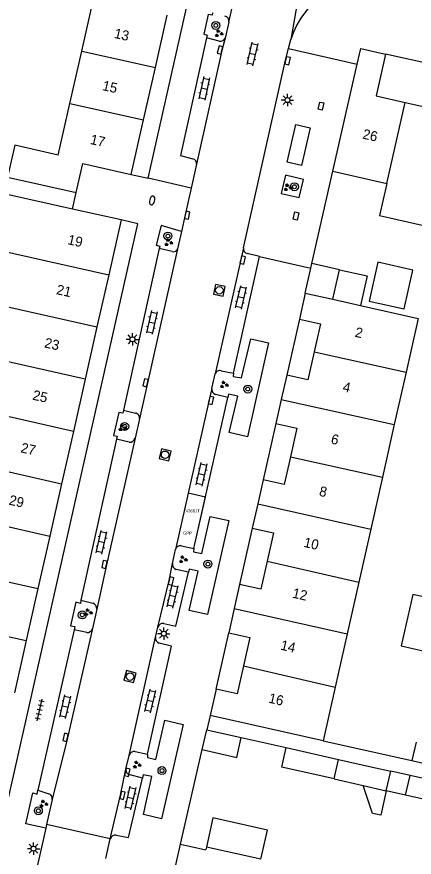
# Model space of a CAD drawing. Extents: x 128000 to 131008, y 398996 to 402500.
# Drawn here: x 128979.2 to 129019.3, y 399151.7 to 399236.4 of the extents above; entities that cross this region are included whole.
import ezdxf

# ---------------------------------------------------------------- set-up
doc = ezdxf.new("R2010")
doc.units = 0
for name, color, linetype in [('bp-anno-kenteken', 7, 'Continuous'), ('bp-grn-parkeervak', 7, 'Continuous'), ('gg-afsc-erfafscheiding', 7, 'Continuous'), ('gg-afsc-muur', 7, 'Continuous'), ('gg-anno-huisnummerreeks BGT', 7, 'Continuous'), ('gg-bbg-abri', 7, 'Continuous'), ('gg-bbg-bijgebouw', 7, 'Continuous'), ('gg-bbg-gedigitaliseerde bebouwing', 7, 'Continuous'), ('gg-bbg-gedigitaliseerde bijgebouw', 7, 'Continuous'), ('gg-bbg-hoofdgebouw', 7, 'Continuous'), ('gg-bbg-luifel en loopbrug', 7, 'Continuous'), ('gg-bbg-tussenscheiding', 7, 'Continuous'), ('gg-knt-verharding', 7, 'Continuous'), ('gg-knt-verharding nz', 7, 'Continuous'), ('gt-grn-weggrens', 7, 'Continuous'), ('gt-symb-boom', 7, 'Continuous'), ('gt-symb-brandkraan', 7, 'Continuous'), ('gt-symb-groenvak', 7, 'Continuous'), ('gt-symb-klinker verharding', 7, 'Continuous'), ('gt-symb-kolk', 7, 'Continuous'), ('gt-symb-kolk center center', 7, 'Continuous'), ('gt-symb-lichtmast', 7, 'Continuous'), ('gt-symb-rioolschacht', 7, 'Continuous'), ('gt-symb-tegel verharding', 7, 'Continuous'), ('kenmerkpunt gehandicapten parkeerplaats', 7, 'Continuous')]:
    doc.layers.add(name, color=color, linetype=linetype)

# ---------------------------------------------------------------- blocks, each defined once
blk = doc.blocks.new('gt0-KOLK')
at = {"layer": 'gt-symb-kolk'}
blk.add_lwpolyline([(0, 0), (0.375, 0), (0.375, 0.4), (-0.375, 0.4), (-0.375, 0), (0, 0)], dxfattribs=at)
blk = doc.blocks.new('gt0-KL1')
at = {"layer": 'gt-symb-klinker verharding'}
for p, q in [((-1.15, 0.3), (1.15, 0.3)), ((-1, -0.3), (-1, 0.3)), ((-0.5, 0.3), (-0.5, 0.45)), ((0, -0.3), (0, 0.3)), ((0.5, 0.3), (0.5, 0.45)), ((1, -0.3), (1, 0.3)), ((-1.15, -0.3), (1.15, -0.3)), ((-0.5, -0.45), (-0.5, -0.3)), ((0.5, -0.45), (0.5, -0.3))]:
    blk.add_line(p, q, dxfattribs=at)
blk = doc.blocks.new('gt0-LMAST')
at = {"layer": 'gt-symb-lichtmast'}
for p, q in [((-0.182, 0.173), (-0.447, 0.438)), ((-0.005, 0.246), (-0.005, 0.621)), ((0.172, 0.173), (0.437, 0.438)), ((-0.255, -0.004), (-0.63, -0.004)), ((-0.182, -0.181), (-0.447, -0.446)), ((-0.005, -0.254), (-0.005, -0.629)), ((0.437, -0.446), (0.172, -0.181)), ((0.245, -0.004), (0.62, -0.004))]:
    blk.add_line(p, q, dxfattribs=at)
blk.add_circle((-0.005, -0.004), 0.25, dxfattribs=at)
blk = doc.blocks.new('gt0-GRVAK')
at = {"layer": 'gt-symb-groenvak'}
for p, q in [((-0.11, 0.189), (-0.228, 0.24)), ((-0.182, 0.153), (0.088, 0.153)), ((-0.091, 0.211), (-0.156, 0.322)), ((-0.047, 0.214), (-0.047, 0.393)), ((-0.004, 0.211), (0.061, 0.322)), ((0.015, 0.189), (0.133, 0.24)), ((0.262, -0.052), (0.197, 0.059)), ((0.305, -0.049), (0.305, 0.13)), ((0.349, -0.052), (0.414, 0.059)), ((-0.245, -0.228), (-0.363, -0.177)), ((-0.318, -0.264), (-0.047, -0.264)), ((-0.226, -0.206), (-0.291, -0.095)), ((-0.183, -0.203), (-0.183, -0.024)), ((-0.139, -0.206), (-0.074, -0.095)), ((-0.12, -0.228), (-0.002, -0.177)), ((0.243, -0.074), (0.125, -0.023)), ((0.17, -0.11), (0.441, -0.11)), ((0.368, -0.074), (0.486, -0.023))]:
    blk.add_line(p, q, dxfattribs=at)
blk = doc.blocks.new('gt0-BOOM')
at = {"layer": 'gt-symb-boom'}
for radius in [0.4, 0.2]:
    blk.add_circle((0, 0), radius, dxfattribs=at)
blk = doc.blocks.new('gt0-KOLKCC')
at = {"layer": 'gt-symb-kolk center center'}
blk.add_lwpolyline([(-0.375, 0.2), (0.375, 0.2), (0.375, -0.2), (-0.375, -0.2)], close=True, dxfattribs=at)
blk = doc.blocks.new('gt0-RS')
at = {"layer": 'gt-symb-rioolschacht'}
blk.add_lwpolyline([(-0.5, -0.5), (0.5, -0.5), (0.5, 0.5), (-0.5, 0.5)], close=True, dxfattribs=at)
blk.add_circle((0, 0), 0.375, dxfattribs=at)
blk = doc.blocks.new('gt0-BR')
at = {"layer": 'gt-symb-brandkraan'}
for centre, radius, start, end in [((-0.244, 0), 0.206, 107.56694, 252.43307), ((0.599, -2.664), 3, 106.89205, 107.56694), ((0, -0.691), 0.938, 73.10799, 106.89205), ((-0.599, -2.664), 3, 72.43309, 73.10799), ((0.244, 0), 0.206, 287.56695, 72.43309), ((0.599, 2.664), 3, 252.43307, 253.10797), ((0, 0.691), 0.938, 253.10797, 286.89206), ((-0.599, 2.664), 3, 286.89206, 287.56695)]:
    blk.add_arc(centre, radius, start, end, dxfattribs=at)
blk = doc.blocks.new('gt0-TEG1')
at = {"layer": 'gt-symb-tegel verharding'}
for p, q in [((-1.125, 0), (1.125, 0)), ((-0.9, -0.25), (-0.9, 0.25)), ((-0.45, -0.25), (-0.45, 0.25)), ((0, -0.25), (0, 0.25)), ((0.45, -0.25), (0.45, 0.25)), ((0.9, -0.25), (0.9, 0.25))]:
    blk.add_line(p, q, dxfattribs=at)

msp = doc.modelspace()

# ---------------------------------------------------------------- linework, layer by layer
at = {"layer": 'bp-grn-parkeervak'}
msp.add_lwpolyline([(128995.827, 399183.095), (128997.074, 399182.847), (128998.241, 399188.017), (128996.506, 399188.407), (128995.232, 399182.738)], dxfattribs=at)
msp.add_arc((128995.708, 399182.619), 0.491, 75.96146, 165.96605, dxfattribs=at)
at = {"layer": 'gg-afsc-erfafscheiding'}
msp.add_line((129010.097, 399163.463), (129019.045, 399161.474), dxfattribs=at)
at = {"layer": 'gg-afsc-muur'}
for p, q in [((129008.982, 399211.534), (129011.09, 399220.83)), ((129001.848, 399163.791), (129006.381, 399162.776)), ((128995.723, 399153.062), (128997.928, 399162.582))]:
    msp.add_line(p, q, dxfattribs=at)
at = {"layer": 'gg-bbg-abri'}
msp.add_lwpolyline([(129007.358, 399225.549), (129008.802, 399225.197), (129007.936, 399221.412), (129006.475, 399221.752), (129007.358, 399225.549)], dxfattribs=at)
at = {"layer": 'gg-bbg-bijgebouw'}
for p, q in [((129011.09, 399207.942), (129011.762, 399210.917)), ((128997.928, 399162.582), (128998.379, 399164.57)), ((128998.379, 399164.57), (129001.848, 399163.791)), ((129006.381, 399162.776), (129011.65, 399161.591))]:
    msp.add_line(p, q, dxfattribs=at)
for points in [[(129011.762, 399210.917), (129014.532, 399210.292), (129013.86, 399207.317)], [(129011.65, 399161.591), (129015.063, 399160.823), (129016.917, 399160.411)]]:
    msp.add_lwpolyline(points, dxfattribs=at)
at = {"layer": 'gg-bbg-gedigitaliseerde bebouwing'}
for p, q in [((128985.782, 399232.926), (128986.967, 399238.192)), ((128984.6, 399227.668), (128985.782, 399232.926)), ((128983.428, 399222.461), (128984.6, 399227.668)), ((129015.781, 399216.394), (129021.121, 399215.182))]:
    msp.add_line(p, q, dxfattribs=at)
at = {"layer": 'gg-bbg-gedigitaliseerde bijgebouw'}
for p, q in [((129016.47, 399158.432), (129016.917, 399160.411)), ((129018.415, 399157.993), (129018.856, 399159.979)), ((129022.193, 399159.238), (129018.856, 399159.979)), ((129011.205, 399159.621), (129014.153, 399158.955)), ((129014.153, 399158.955), (129016.47, 399158.432)), ((129021.745, 399157.253), (129018.415, 399157.993))]:
    msp.add_line(p, q, dxfattribs=at)
for points in [[(129018.261, 399206.977), (129019.127, 399210.882), (129015.613, 399211.661), (129014.747, 399207.756), (129018.261, 399206.977)], [(128997.928, 399162.582), (129001.4, 399161.794), (129001.848, 399163.791)], [(129011.205, 399159.621), (129005.937, 399160.811), (129006.381, 399162.776)]]:
    msp.add_lwpolyline(points, dxfattribs=at)
at = {"layer": 'gg-bbg-hoofdgebouw'}
for p, q in [((128993.208, 399231.279), (128994.395, 399236.545)), ((129013.534, 399231.629), (129013.89, 399233.201)), ((129013.89, 399233.201), (129016.38, 399232.63)), ((129011.09, 399220.83), (129013.534, 399231.629)), ((128992.023, 399226.022), (128993.208, 399231.279)), ((128990.78, 399220.511), (128992.023, 399226.022)), ((129011.09, 399220.83), (129016.517, 399219.61)), ((128978.31, 399220.234), (128985.24, 399218.681)), ((129016.517, 399219.61), (129015.781, 399216.394)), ((128984.871, 399217.026), (128978.118, 399218.541)), ((128989.75, 399215.931), (128984.871, 399217.026)), ((128989.75, 399215.931), (128988.503, 399210.403)), ((128988.503, 399210.403), (128987.322, 399205.165)), ((129008.31, 399208.57), (129007.72, 399205.95)), ((129008.31, 399208.57), (129011.09, 399207.942)), ((128987.322, 399205.165), (128986.132, 399199.888)), ((129006.44, 399200.29), (129005.889, 399197.852)), ((129018.465, 399200.586), (129017.277, 399195.315)), ((128986.132, 399199.888), (128984.947, 399194.632)), ((129005.889, 399197.852), (129005.34, 399195.421)), ((129017.277, 399195.315), (129016.081, 399190.011)), ((128984.947, 399194.632), (128983.757, 399189.356)), ((128983.757, 399189.356), (128982.57, 399184.089)), ((129004.07, 399189.75), (129003.52, 399187.32)), ((129016.081, 399190.011), (129014.902, 399184.78)), ((129003.52, 399187.32), (129002.97, 399184.89)), ((129014.902, 399184.78), (129013.698, 399179.436)), ((128982.57, 399184.089), (128981.378, 399178.803)), ((129001.69, 399179.211), (129001.139, 399176.777)), ((129013.698, 399179.436), (129012.525, 399174.233)), ((128981.378, 399178.803), (128980.194, 399173.555)), ((129001.139, 399176.777), (129000.59, 399174.35)), ((129012.525, 399174.233), (129011.317, 399168.877)), ((128980.194, 399173.555), (128979.007, 399168.289)), ((128999.32, 399168.681), (128998.72, 399166.031)), ((129011.317, 399168.877), (129010.097, 399163.463)), ((129010.097, 399163.463), (128998.72, 399166.031)), ((128994.69, 399148.457), (128995.723, 399153.062)), ((128995.723, 399153.062), (128998.289, 399152.486)), ((128998.35, 399152.76), (128998.289, 399152.486)), ((129003.841, 399151.531), (128998.35, 399152.76))]:
    msp.add_line(p, q, dxfattribs=at)
for points in [[(129016.38, 399232.63), (129015.431, 399228.431), (129018.383, 399227.762)], [(129018.383, 399227.762), (129021.26, 399227.11), (129022.21, 399231.32)], [(128983.428, 399222.461), (128979.034, 399223.45), (128978.31, 399220.234)], [(128985.24, 399218.681), (128985.9, 399221.61), (128990.78, 399220.511)], [(129013.86, 399207.317), (129019.686, 399206.001), (129018.465, 399200.586)], [(129007.72, 399205.95), (129009.84, 399205.471), (129009.205, 399202.639)], [(129009.205, 399202.639), (129008.57, 399199.81), (129006.44, 399200.29)], [(129005.34, 399195.421), (129007.47, 399194.941), (129006.823, 399192.081)], [(129006.823, 399192.081), (129006.19, 399189.28), (129004.07, 399189.75)], [(129002.97, 399184.89), (129005.1, 399184.411), (129004.458, 399181.561)], [(129004.458, 399181.561), (129003.82, 399178.73), (129001.69, 399179.211)], [(129000.59, 399174.35), (129002.72, 399173.87), (129002.077, 399171.023)], [(129002.077, 399171.023), (129001.44, 399168.201), (128999.32, 399168.681)]]:
    msp.add_lwpolyline(points, dxfattribs=at)
at = {"layer": 'gg-bbg-luifel en loopbrug'}
for p, q in [((129008.879, 399211.079), (129008.982, 399211.534)), ((129011.762, 399210.917), (129008.982, 399211.534)), ((129008.31, 399208.57), (129008.879, 399211.079)), ((129019.466, 399163.334), (129019.045, 399161.474)), ((129018.856, 399159.979), (129016.917, 399160.411)), ((129018.415, 399157.993), (129016.47, 399158.432))]:
    msp.add_line(p, q, dxfattribs=at)
for points in [[(129022.646, 399177.414), (129019.135, 399178.208), (129017.961, 399173.02), (129021.478, 399172.241)], [(129019.045, 399161.474), (129021.221, 399160.991), (129021.64, 399162.845)], [(129016.47, 399158.432), (129015.913, 399155.967), (129015.08, 399156.155), (129014.153, 399158.955)], [(129003.841, 399151.531), (129004.5, 399154.458), (128999.01, 399155.694), (128998.35, 399152.76)]]:
    msp.add_lwpolyline(points, dxfattribs=at)
at = {"layer": 'gg-bbg-tussenscheiding'}
for p, q in [((128985.782, 399232.926), (128993.208, 399231.279)), ((128984.6, 399227.668), (128992.023, 399226.022)), ((129016.517, 399219.61), (129018.383, 399227.762)), ((128976.874, 399213.024), (128988.503, 399210.403)), ((129011.09, 399207.942), (129013.86, 399207.317)), ((128975.692, 399207.783), (128987.322, 399205.165)), ((129009.205, 399202.639), (129018.465, 399200.586)), ((128986.132, 399199.888), (128977.053, 399201.933)), ((129005.889, 399197.852), (129017.277, 399195.315)), ((128984.947, 399194.632), (128975.186, 399196.83)), ((129006.823, 399192.081), (129016.081, 399190.011)), ((128976.339, 399191.027), (128983.757, 399189.356)), ((129003.52, 399187.32), (129014.902, 399184.78)), ((128975.152, 399185.759), (128982.57, 399184.089)), ((128969.964, 399181.376), (128981.378, 399178.803)), ((129004.458, 399181.561), (129013.698, 399179.436)), ((129001.139, 399176.777), (129012.525, 399174.233)), ((128972.78, 399175.226), (128980.194, 399173.555)), ((129002.077, 399171.023), (129011.317, 399168.877)), ((129011.205, 399159.621), (129011.65, 399161.591))]:
    msp.add_line(p, q, dxfattribs=at)
at = {"layer": 'gg-knt-verharding'}
for p, q in [((128992.48, 399220.128), (129003.27, 399267.97)), ((129000.604, 399235.857), (129000.234, 399234.248)), ((128999.647, 399233.951), (128998.345, 399234.283)), ((129006.623, 399233.193), (129006.846, 399234.097)), ((129022.21, 399231.32), (129016.38, 399232.63)), ((128997.344, 399221.54), (128996.815, 399219.142)), ((128990.78, 399220.511), (128992.48, 399220.128)), ((128995.828, 399214.77), (128995.439, 399213.034)), ((128993.592, 399213.039), (128989.981, 399196.776)), ((128994.897, 399212.738), (128993.592, 399213.039)), ((129001.067, 399200.486), (129003.679, 399212.258)), ((129003.679, 399212.258), (129002.453, 399212.555)), ((129007.72, 399205.95), (129006.44, 399200.29)), ((128998.897, 399198.966), (128999.232, 399200.421)), ((128999.83, 399200.736), (129001.067, 399200.486)), ((128997.074, 399182.847), (129000.508, 399198.057)), ((129000.508, 399198.057), (128999.267, 399198.359)), ((128989.981, 399196.776), (128991.197, 399196.479)), ((128991.596, 399195.885), (128991.158, 399193.95)), ((129005.34, 399195.421), (129004.07, 399189.75)), ((128989.297, 399193.863), (128985.695, 399177.619)), ((128990.575, 399193.538), (128989.297, 399193.863)), ((129002.97, 399184.89), (129001.69, 399179.211)), ((128994.918, 399181.34), (128995.232, 399182.738)), ((128995.827, 399183.095), (128997.074, 399182.847)), ((128996.536, 399180.437), (128995.314, 399180.735)), ((128985.695, 399177.619), (128986.896, 399177.324)), ((128987.295, 399176.719), (128986.866, 399174.762)), ((128993.225, 399173.916), (128993.461, 399174.912)), ((128985.023, 399174.655), (128981.354, 399158.48)), ((128986.29, 399174.387), (128985.023, 399174.655)), ((128999.32, 399168.681), (129000.59, 399174.35)), ((128991.166, 399162.386), (128992.425, 399162.105)), ((128990.244, 399160.608), (128990.554, 399161.977)), ((128991.905, 399159.719), (128990.653, 399160.031)), ((128981.354, 399158.48), (128982.459, 399158.139)), ((128982.814, 399157.547), (128982.252, 399155.028)), ((128982.178, 399154.653), (128979.358, 399142.191)), ((128982.252, 399155.028), (128982.178, 399154.653)), ((128988.667, 399153.587), (128982.252, 399155.028)), ((128988.219, 399151.609), (128988.667, 399153.587))]:
    msp.add_line(p, q, dxfattribs=at)
for points in [[(128998.971, 399236.793), (128998.932, 399236.545), (128998.54, 399236.636), (128998.089, 399234.64), (128998.427, 399234.557), (128998.345, 399234.283)], [(128998.345, 399234.283), (128995.743, 399222.407), (128996.97, 399222.091)], [(129002.07, 399213.13), (129006.331, 399232.008), (129006.623, 399233.193)], [(129008.121, 399220.002), (129006.307, 399220.433), (129005.878, 399218.603), (129007.689, 399218.179), (129008.121, 399220.002)], [(128996.815, 399219.142), (128996.22, 399216.449), (128995.828, 399214.77)], [(128977.083, 399151.866), (128991.447, 399215.55), (128989.75, 399215.931)], [(128995.828, 399214.77), (128993.793, 399215.373), (128993.292, 399213.388), (128993.654, 399213.301), (128993.592, 399213.039)], [(129001.067, 399200.486), (129001.037, 399200.162), (129001.89, 399200.018), (129002.807, 399203.969), (129004.609, 399203.551), (129002.477, 399194.1), (129000.653, 399194.52), (129001.528, 399198.171), (129000.56, 399198.384), (129000.508, 399198.057)], [(128989.981, 399196.776), (128989.943, 399196.455), (128989.517, 399196.544), (128988.988, 399194.216), (128989.371, 399194.135), (128989.297, 399193.863)], [(128997.074, 399182.847), (128997.037, 399182.505), (128997.896, 399182.324), (128998.739, 399186.067), (129000.607, 399185.66), (128998.444, 399176.183), (128996.615, 399176.604), (128997.517, 399180.544), (128996.596, 399180.77), (128996.536, 399180.437)], [(128994.047, 399175.282), (128995.272, 399175.02), (128996.536, 399180.437)], [(128985.695, 399177.619), (128985.652, 399177.3), (128985.196, 399177.421), (128984.668, 399175.058), (128985.101, 399174.965), (128985.023, 399174.655)], [(128992.425, 399162.105), (128994.845, 399173.006), (128993.603, 399173.305)], [(128992.425, 399162.105), (128992.398, 399161.783), (128993.243, 399161.597), (128994.144, 399165.544), (128995.991, 399165.11), (128993.822, 399155.623), (128992.025, 399156.049), (128992.859, 399159.869), (128991.978, 399160.031), (128991.905, 399159.719)], [(128989.266, 399153.967), (128990.506, 399153.716), (128991.905, 399159.719)], [(128982.178, 399154.653), (128980.171, 399155.112), (128980.875, 399158.222), (128981.285, 399158.095), (128981.354, 399158.48)]]:
    msp.add_lwpolyline(points, dxfattribs=at)
for centre, radius, start, end in [((129015.475, 399231.353), 9.055, 83.08068, 162.35997), ((129000.111, 399235.967), 0.505, 347.4761, 78.67144), ((128999.773, 399234.43), 0.495, 255.22265, 338.45276), ((128996.881, 399221.628), 0.471, 349.18854, 79.14611), ((128995.009, 399213.176), 0.453, 255.61547, 341.66469), ((129002.564, 399213.044), 0.501, 170.11839, 257.21574), ((128999.686, 399200.285), 0.474, 72.25402, 163.30254), ((128999.407, 399198.861), 0.521, 168.31198, 254.41724), ((128991.112, 399195.991), 0.496, 347.66628, 80.11359), ((128990.629, 399194.08), 0.545, 264.33009, 346.16681), ((128995.708, 399182.619), 0.491, 75.96146, 165.96605), ((128995.434, 399181.246), 0.524, 169.62851, 256.78463), ((128986.776, 399176.811), 0.527, 349.9611, 76.84893), ((128993.956, 399174.778), 0.513, 79.74526, 164.79131), ((128986.378, 399174.882), 0.503, 259.94562, 346.18599), ((128993.746, 399173.816), 0.53, 169.10614, 254.38053), ((128991.077, 399161.857), 0.536, 80.3962, 167.11346), ((128990.733, 399160.522), 0.497, 169.97854, 260.68245), ((128982.327, 399157.657), 0.499, 347.22336, 74.67568), ((128989.17, 399153.456), 0.52, 79.37195, 165.40937)]:
    msp.add_arc(centre, radius, start, end, dxfattribs=at)
at = {"layer": 'gg-knt-verharding nz'}
for p, q in [((129000.604, 399235.857), (129003.28, 399247.66)), ((129006.623, 399233.193), (129013.534, 399231.629)), ((128995.439, 399213.034), (128991.596, 399195.885)), ((129002.07, 399213.13), (128999.232, 399200.421)), ((129003.679, 399212.258), (129008.879, 399211.079)), ((128990.554, 399161.977), (128993.225, 399173.916))]:
    msp.add_line(p, q, dxfattribs=at)
for points in [[(129000.234, 399234.248), (128999.912, 399232.997), (128997.344, 399221.54)], [(128998.897, 399198.966), (128998.616, 399197.798), (128995.232, 399182.738)], [(128991.158, 399193.95), (128988.27, 399181.183), (128987.295, 399176.719)], [(128993.461, 399174.912), (128994.585, 399179.616), (128994.918, 399181.34)], [(128986.866, 399174.762), (128984.344, 399163.769), (128982.814, 399157.547)], [(128988.667, 399153.587), (128989.7, 399158.006), (128990.244, 399160.608)]]:
    msp.add_lwpolyline(points, dxfattribs=at)
at = {"layer": 'gt-grn-weggrens'}
for p, q in [((129010.294, 399253.892), (129006.846, 399234.097)), ((128996.815, 399219.142), (128992.48, 399220.128)), ((128984.871, 399217.026), (128985.24, 399218.681)), ((128998.72, 399166.031), (128998.379, 399164.57))]:
    msp.add_line(p, q, dxfattribs=at)

# ---------------------------------------------------------------- block references
at = {"layer": 'gt-symb-boom'}
for p in [(128999.297, 399235.521), (129007.218, 399219.272), (128994.467, 399214.301), (129002.519, 399198.89), (128990.121, 399195.125), (128998.496, 399181.264), (128985.84, 399176.15), (128993.873, 399160.464), (128981.418, 399156.418)]:
    msp.add_blockref('gt0-BOOM', p, dxfattribs=at)
at = {"layer": 'gt-symb-brandkraan', "rotation": -104.06403671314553}
msp.add_blockref('gt0-BR', (128992.876, 399217.894), dxfattribs=at)
at = {"layer": 'gt-symb-groenvak'}
for p in [(128999.592, 399234.712), (129006.541, 399219.195), (128994.524, 399213.657), (129000.115, 399199.341), (128989.874, 399195.005), (128995.987, 399181.735), (128986.426, 399176.406), (128991.337, 399161.045), (128981.933, 399157.127)]:
    msp.add_blockref('gt0-GRVAK', p, dxfattribs=at)
at = {"layer": 'gt-symb-klinker verharding'}
for p, rotation in [((129002.999, 399232.635), 77.28466301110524), ((128998.129, 399229.174), -102.2988551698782), ((129001.839, 399208.119), 77.22875743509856), ((128992.852, 399205.611), -102.29885516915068), ((128997.868, 399190.303), 77.22875743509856), ((128987.785, 399183.459), 77.22875743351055), ((128994.942, 399178.025), 76.70041567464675), ((128984.127, 399166.897), 76.70041567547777), ((128992.696, 399167.471), 76.70041567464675), ((128990.71, 399157.702), 76.70041567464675)]:
    msp.add_blockref('gt0-KL1', p, dxfattribs=dict(at, rotation=rotation))
at = {"layer": 'gt-symb-kolk'}
for p, rotation in [((128999.912, 399232.997), 75.51896562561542), ((129006.331, 399232.008), -102.71533698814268), ((128996.22, 399216.449), -102.47907180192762), ((129001.809, 399211.935), -102.29885517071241), ((128992.406, 399199.483), 77.40904938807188), ((128998.616, 399197.798), -103.53585636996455), ((128988.27, 399181.183), 77.22875743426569), ((128994.585, 399179.616), -103.41107184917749), ((128984.344, 399163.769), 77.06118937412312), ((128990.577, 399160.253), 77.22875743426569), ((128989.7, 399158.006), -103.17492660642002)]:
    msp.add_blockref('gt0-KOLK', p, dxfattribs=dict(at, rotation=rotation))
at = {"layer": 'gt-symb-kolk center center'}
for p, rotation in [((129009.892, 399227.399), 78.04935273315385), ((129007.365, 399216.328), -103.11914463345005)]:
    msp.add_blockref('gt0-KOLKCC', p, dxfattribs=dict(at, rotation=rotation))
at = {"layer": 'gt-symb-lichtmast'}
for p in [(129006.517, 399228.005), (128990.898, 399203.905), (128994.057, 399174.259), (128980.94, 399152.602)]:
    msp.add_blockref('gt0-LMAST', p, dxfattribs=at)
at = {"layer": 'gt-symb-rioolschacht'}
for p, rotation in [((128999.65, 399208.842), 79.10581701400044), ((128994.183, 399192.28), 76.70041567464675), ((128990.653, 399169.931), 75.6997225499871)]:
    msp.add_blockref('gt0-RS', p, dxfattribs=dict(at, rotation=rotation))
at = {"layer": 'gt-symb-tegel verharding', "rotation": 77.28466301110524}
msp.add_blockref('gt0-TEG1', (128981.552, 399166.574), dxfattribs=at)

# ---------------------------------------------------------------- texts
at = {"layer": 'bp-anno-kenteken'}
msp.add_text('X368JT', height=0.3, dxfattribs=at).set_placement((128996.235, 399186.478))
at = {"layer": 'gg-anno-huisnummerreeks BGT'}
for s, rotation, p in [('13', 347.3, (128988.987, 399234.279)), ('15', 347.3, (128987.801, 399229.018)), ('26', 347.2, (129014.012, 399224.138)), ('17', 347.3, (128986.579, 399223.595)), ('19', 347.3, (128984.304, 399213.499)), ('21', 347.3, (128983.17, 399208.469)), ('2', 347.4, (129013.252, 399204.177)), ('23', 347.3, (128981.961, 399203.108)), ('4', 347.4, (129012.016, 399198.672)), ('25', 347.3, (128980.774, 399197.841)), ('6', 347.2, (129010.828, 399193.421)), ('27', 347.3, (128979.577, 399192.536)), ('8', 347.3, (129009.64, 399188.161)), ('29', 347.3, (128978.39, 399187.268)), ('10', 347.4, (129008.087, 399183.009)), ('12', 347.3, (129006.936, 399177.897)), ('14', 347.3, (129005.75, 399172.657)), ('16', 347.3, (129004.545, 399167.321))]:
    msp.add_text(s, height=1, rotation=rotation, dxfattribs=at).set_placement(p)
at = {"layer": 'kenmerkpunt gehandicapten parkeerplaats'}
msp.add_text('GPP', height=0.3, dxfattribs=at).set_placement((128996.009, 399184.239))

doc.saveas('drawing.dxf')
